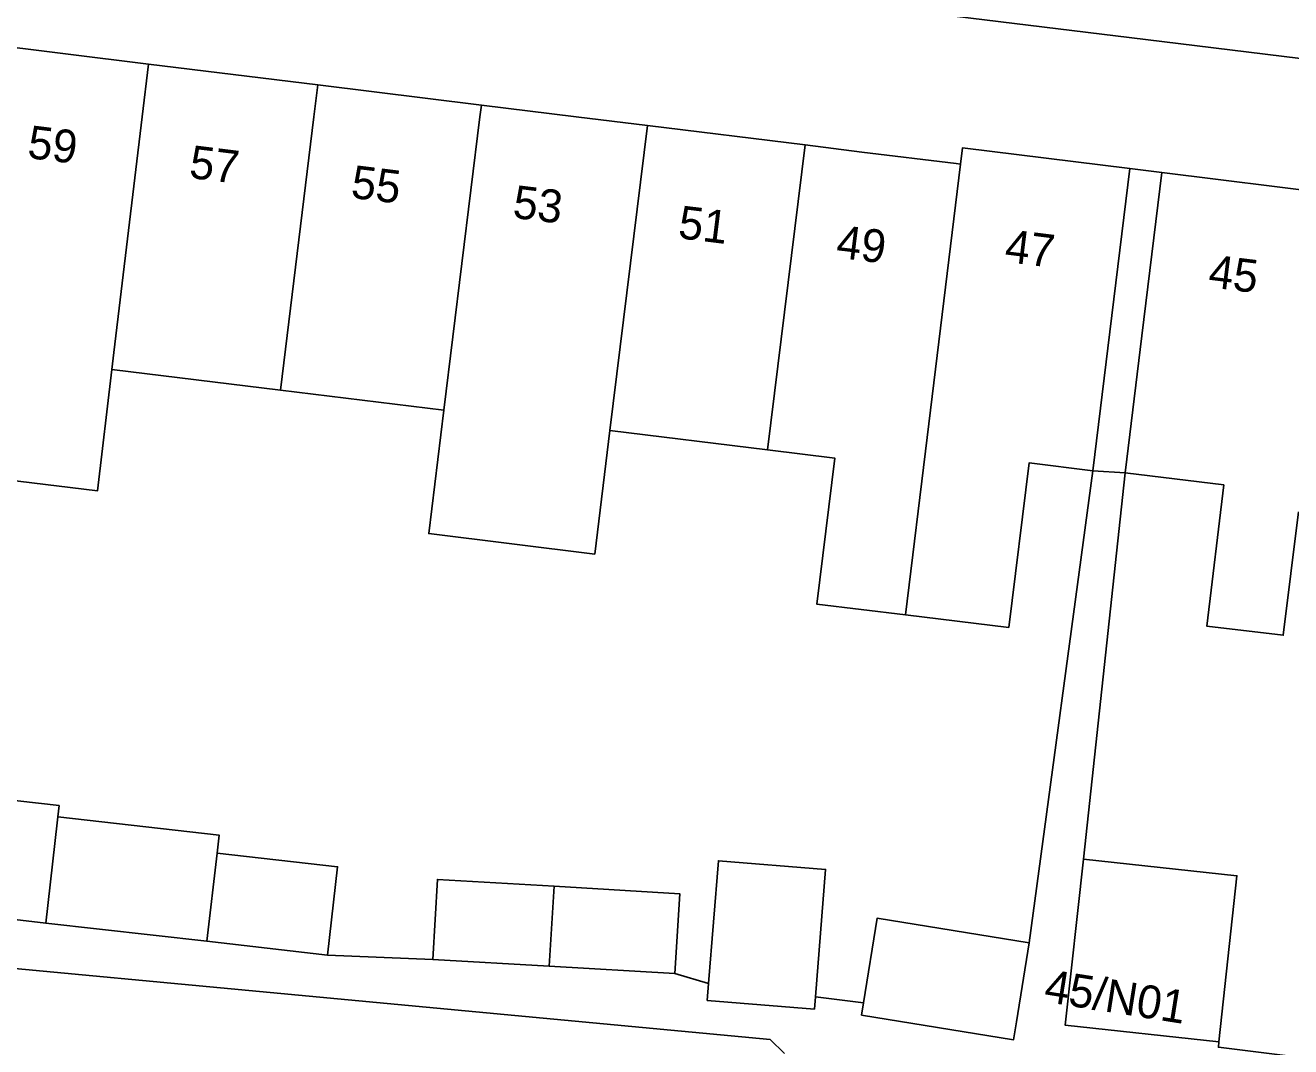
# Model space of a CAD drawing. Extents: x 158087 to 159494, y 382905 to 383981.
# Drawn here: x 158402.03 to 158440.46, y 383221.76 to 383252.78 of the extents above; entities that cross this region are included whole.
import ezdxf

# ---------------------------------------------------------------- set-up
doc = ezdxf.new("R2010")
doc.units = 0
for name, color, linetype in [('IMGEO_Pand', 7, 'Continuous'), ('IMGEO_Pand_nummerreeks', 7, 'Continuous'), ('IMGEO_Pand_overbouw', 7, 'Continuous'), ('IMGEO_Voetpad_open', 7, 'Continuous')]:
    doc.layers.add(name, color=color, linetype=linetype)

msp = doc.modelspace()

# ---------------------------------------------------------------- linework, layer by layer
at = {"layer": 'IMGEO_Pand'}
for points in [[(158400.636, 383252.234), (158405.772, 383251.601)], [(158404.661, 383242.328), (158404.722, 383242.838), (158405.58, 383250), (158405.772, 383251.601)], [(158405.772, 383251.601), (158410.913, 383250.967)], [(158410.913, 383250.967), (158410.795, 383250), (158409.776, 383241.7)], [(158410.913, 383250.967), (158415.88, 383250.355)], [(158414.742, 383241.091), (158415.836, 383250), (158415.88, 383250.355)], [(158415.88, 383250.355), (158418.759, 383250), (158420.921, 383249.734)], [(158420.921, 383249.734), (158419.784, 383240.472)], [(158420.921, 383249.734), (158425.71, 383249.143)], [(158425.71, 383249.143), (158424.574, 383239.884)], [(158425.71, 383249.143), (158427.438, 383248.93), (158430.304, 383248.577), (158430.436, 383248.561)], [(158430.436, 383248.561), (158430.497, 383249.057), (158435.576, 383248.426)], [(158430.436, 383248.561), (158429.418, 383240.264), (158428.765, 383234.871)], [(158435.576, 383248.426), (158434.967, 383243.464), (158434.45, 383239.25)], [(158435.43, 383239.188), (158435.94, 383243.343), (158436.549, 383248.305)], [(158436.549, 383248.305), (158441.758, 383247.657), (158441.696, 383247.152), (158441.807, 383247.138)], [(158404.661, 383242.328), (158404.219, 383238.639), (158398.982, 383239.282)], [(158409.776, 383241.7), (158404.661, 383242.328)], [(158414.742, 383241.091), (158409.776, 383241.7)], [(158419.784, 383240.472), (158419.324, 383236.72), (158414.282, 383237.339), (158414.742, 383241.091)], [(158424.574, 383239.884), (158419.784, 383240.472)], [(158428.765, 383234.871), (158426.068, 383235.198), (158426.613, 383239.634), (158424.574, 383239.884)], [(158434.45, 383239.25), (158432.512, 383239.488), (158431.898, 383234.492), (158428.765, 383234.871)], [(158440.692, 383238.002), (158440.235, 383234.254), (158437.915, 383234.529), (158438.424, 383238.821), (158435.43, 383239.188)], [(158397.826, 383229.522), (158397.843, 383229.671), (158403.054, 383229.08), (158403.016, 383228.738)], [(158403.016, 383228.738), (158402.995, 383228.555), (158402.65, 383225.513)], [(158403.016, 383228.738), (158407.914, 383228.182), (158407.852, 383227.638)], [(158407.852, 383227.638), (158407.546, 383224.958)], [(158411.207, 383224.542), (158411.513, 383227.222), (158407.852, 383227.638)], [(158422.779, 383223.676), (158423.077, 383227.404), (158426.335, 383227.144), (158426.025, 383223.271)], [(158438.279, 383221.903), (158433.613, 383222.411), (158434.162, 383227.455)], [(158438.279, 383221.903), (158438.828, 383226.947), (158434.162, 383227.455)], [(158414.406, 383224.409), (158414.548, 383226.837), (158418.087, 383226.63)], [(158417.944, 383224.201), (158418.087, 383226.63)], [(158418.087, 383226.63), (158421.903, 383226.405), (158421.76, 383223.977)], [(158402.65, 383225.513), (158401.716, 383225.619), (158397.438, 383226.104), (158397.442, 383226.14)], [(158407.546, 383224.958), (158402.65, 383225.513)], [(158427.485, 383223.088), (158427.903, 383225.661), (158432.52, 383224.911)], [(158411.207, 383224.542), (158407.546, 383224.958)], [(158432.52, 383224.911), (158432.13, 383222.508), (158432.042, 383221.969), (158427.425, 383222.719), (158427.485, 383223.088)], [(158417.944, 383224.201), (158414.406, 383224.409)], [(158421.76, 383223.977), (158417.944, 383224.201)], [(158426.025, 383223.271), (158425.995, 383222.901), (158422.738, 383223.161), (158422.779, 383223.676)]]:
    msp.add_lwpolyline(points, dxfattribs=at)
at = {"layer": 'IMGEO_Pand_overbouw'}
msp.add_lwpolyline([(158435.43, 383239.188), (158435.94, 383243.343), (158436.549, 383248.305), (158435.576, 383248.426), (158434.967, 383243.464), (158434.45, 383239.25)], close=True, dxfattribs=at)
at = {"layer": 'IMGEO_Voetpad_open'}
for points in [[(158353.332, 383262.456), (158436.049, 383252.351), (158455.212, 383250), (158496.63, 383244.919)], [(158436.549, 383248.305), (158435.576, 383248.426)], [(158434.45, 383239.25), (158432.52, 383224.911)], [(158434.162, 383227.455), (158435.43, 383239.188)], [(158385.005, 383225.706), (158424.655, 383221.973), (158425.082, 383221.554)], [(158414.406, 383224.409), (158411.207, 383224.542)], [(158422.779, 383223.676), (158421.76, 383223.977)], [(158427.485, 383223.088), (158426.025, 383223.271)], [(158443.627, 383221.079), (158438.265, 383221.743), (158438.279, 383221.903)]]:
    msp.add_lwpolyline(points, dxfattribs=at)

# ---------------------------------------------------------------- texts
at = {"layer": 'IMGEO_Pand_nummerreeks'}
for s, rotation, p in [('59', 352.9735, (158402.067, 383248.752)), ('57', 352.9735, (158406.979, 383248.147)), ('55', 352.9735, (158411.891, 383247.542)), ('53', 352.9735, (158416.803, 383246.936)), ('51', 352.9735, (158421.827, 383246.317)), ('49', 352.9755, (158426.627, 383245.725)), ('47', 352.924, (158431.746, 383245.596)), ('45', 352.9088, (158437.929, 383244.828)), ('45/N01', 350.9587, (158432.937, 383223.127))]:
    msp.add_text(s, height=1, rotation=rotation, dxfattribs=at).set_placement(p)

doc.saveas('drawing.dxf')
